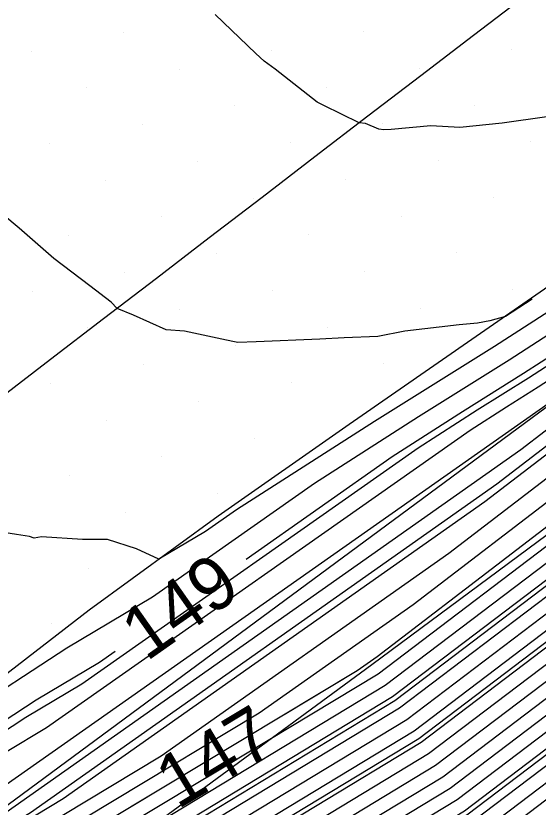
# Model space of a CAD drawing. Extents: x 2354170 to 2357230, y 866100 to 868290.
# Drawn here: x 2356000.82 to 2356020.42, y 866903.84 to 866933.56 of the extents above; entities that cross this region are included whole.
import ezdxf

# ---------------------------------------------------------------- set-up
doc = ezdxf.new("R2010")
doc.units = 0
for name, color, linetype in [('Default', 7, 'Continuous'), ('DTM Contours Major', 7, 'Continuous'), ('DTM Contours Minor', 7, 'Continuous'), ('Exist DTM Breakline', 7, 'Continuous'), ('Exist DTM Scan Elevation Point', 7, 'Continuous'), ('Exist Roads EOP', 7, 'Continuous'), ('PH Exist DTM Breakline', 7, 'Continuous')]:
    doc.layers.add(name, color=color, linetype=linetype)

msp = doc.modelspace()

# ---------------------------------------------------------------- linework, layer by layer
at = {"layer": 'Default'}
for points in [[(2356096.276, 866957.921), (2356088.201, 866954.933), (2356086.369, 866954.079), (2356076.47, 866950.521), (2356069.195, 866947.067), (2356064.916, 866945.402), (2356064.083, 866944.98), (2356063.468, 866944.624), (2356055.18, 866938.941), (2356053.284, 866937.922), (2356052.318, 866937.555), (2356048.944, 866935.452), (2356048.84, 866935.39), (2356048.816, 866935.373), (2356043.054, 866931.289), (2356035.939, 866925.893), (2356030.82, 866922.021), (2356028.97, 866920.68), (2356014.377, 866909.494), (2356013.63, 866908.967), (2356010.885, 866907.316)], [(2355996.249, 866891.115), (2356000.035, 866893.409), (2356003.156, 866896.068), (2356007.384, 866899.257), (2356016.84, 866904.988), (2356025.462, 866911.532), (2356033.704, 866916.773), (2356038.989, 866920.48), (2356046.292, 866926.018), (2356049.362, 866928.194), (2356055.261, 866932.29), (2356056.448, 866932.989), (2356057.947, 866933.795), (2356061.461, 866936.204), (2356066.414, 866939.067), (2356073.118, 866942.467), (2356075.068, 866943.226), (2356078.383, 866944.8), (2356079.911, 866945.349)], [(2356062.364, 866941.754), (2356056.01, 866937.397), (2356053.084, 866935.824), (2356050.766, 866934.46), (2356048.98, 866933.22), (2356044.026, 866929.707), (2356032.239, 866920.769), (2356030.88, 866919.816), (2356028.76, 866918.468), (2356014.948, 866907.984), (2356001.136, 866899.614), (2356000, 866898.93), (2355989.406, 866892.259), (2355985.321, 866889.311), (2355983.27, 866886.478), (2355980.648, 866884.642)], [(2355973.103, 866883.841), (2355978.784, 866887.925), (2355979.615, 866888.476), (2355980.24, 866888.886), (2355980.713, 866889.206), (2355981.095, 866889.471), (2355984.87, 866892.018), (2355996.864, 866900.672), (2355998.587, 866901.757), (2356002.597, 866904.169), (2356018.416, 866915.324), (2356024.12, 866919.696), (2356035.599, 866928.018), (2356041.508, 866932.487), (2356044.207, 866934.403), (2356051.256, 866939.288), (2356052.896, 866940.31), (2356054.256, 866940.827), (2356054.883, 866941.255)], [(2356061.509, 866938.35), (2356057.117, 866935.339), (2356055.006, 866934.204), (2356053.334, 866933.22), (2356049.198, 866930.348), (2356045.321, 866927.599), (2356036.096, 866920.604), (2356032.494, 866918.077), (2356026.875, 866914.504), (2356016.029, 866906.272), (2356004.134, 866899.063), (2356001.781, 866897.288), (2356000.044, 866895.809), (2355988.131, 866888.591), (2355987.392, 866888.025), (2355985.039, 866884.773), (2355980.468, 866881.573), (2355979.906, 866881.146)], [(2356020.745, 866929.767), (2356019.063, 866929.533), (2356017.48, 866929.363), (2356016.393, 866929.433), (2356014.903, 866929.287), (2356014.621, 866929.283), (2356014.443, 866929.302), (2356013.932, 866929.521), (2356013.699, 866929.537), (2356012.373, 866930.195), (2356012.119, 866930.321), (2356010.549, 866931.559), (2356010.137, 866931.856), (2356009.822, 866932.144), (2356008.3, 866933.61)], [(2356039.294, 866933.207), (2356022.352, 866920.871), (2356021.448, 866920.276), (2356020.419, 866919.613), (2356019.233, 866918.87), (2356017.865, 866917.995), (2356001.965, 866906.818), (2356000.426, 866905.902), (2355998.536, 866904.665), (2355996.24, 866903.056)], [(2356035.471, 866932.606), (2356031.915, 866930.146), (2356026.102, 866925.913), (2356022.677, 866923.658), (2356018.776, 866921.144), (2356014.28, 866918.326), (2356009.096, 866915.009), (2356007.938, 866914.195), (2356006.183, 866913.151), (2356005.342, 866913.546), (2356004.25, 866913.897), (2356003.322, 866913.895), (2356001.775, 866913.992), (2356001.509, 866913.943), (2356001.328, 866914.011), (2356000.843, 866914.079), (2355998.614, 866914.439)], [(2356036.834, 866932.186), (2356023.602, 866922.552), (2356021.858, 866921.404), (2356019.871, 866920.124), (2356017.582, 866918.688), (2356014.942, 866917), (2356009.455, 866913.142)], [(2356038.785, 866932.016), (2356022.767, 866920.403), (2356021.102, 866919.191), (2356021.039, 866919.149), (2356020.967, 866919.103), (2356020.884, 866919.051), (2356020.789, 866918.99), (2355999.975, 866904.359), (2355999.274, 866903.942), (2355998.414, 866903.379)], [(2356042.647, 866931.76), (2356032.413, 866924.02), (2356027.354, 866920.352), (2356015.724, 866911.437), (2356009.952, 866907.368), (2355999.058, 866900.815)], [(2356034.375, 866931.166), (2356024.852, 866924.233), (2356022.267, 866922.531), (2356019.323, 866920.634), (2356015.931, 866918.507), (2356012.019, 866916.004), (2356005.947, 866911.736), (2356002.73, 866909.821), (2355998.779, 866907.236), (2355995.69, 866905.071), (2355995.4, 866905.256), (2355994.009, 866905.297), (2355992.733, 866905.551), (2355992.385, 866905.593), (2355991.765, 866905.627), (2355989.892, 866905.787), (2355988.615, 866906.389), (2355987.461, 866906.643), (2355986.633, 866906.988), (2355985.292, 866907.616), (2355985.148, 866907.618), (2355983.116, 866908.202)], [(2356043.378, 866930.761), (2356030.311, 866920.852), (2356030.073, 866920.685), (2356029.702, 866920.45), (2356014.407, 866908.841), (2356010.284, 866906.342), (2355999.529, 866899.873)], [(2356043.702, 866930.234), (2356031.275, 866920.811), (2356030.476, 866920.251), (2356029.231, 866919.459), (2356014.677, 866908.412), (2356005.71, 866902.978)], [(2356037.192, 866930.017), (2356022.503, 866919.368), (2356019.762, 866917.267), (2355998.919, 866902.569)], [(2356044.349, 866929.18), (2356033.204, 866920.728), (2356031.283, 866919.381), (2356028.289, 866917.477), (2356015.218, 866907.556), (2356000.883, 866898.869)], [(2355998.822, 866901.286), (2356006.274, 866905.768), (2356017.07, 866913.381), (2356025.737, 866920.024), (2356034.006, 866926.019)], [(2356020.185, 866922.916), (2356019.189, 866922.274), (2356018.603, 866922.105), (2356018.144, 866922.017), (2356017.456, 866921.962), (2356015.419, 866921.716), (2356014.399, 866921.514), (2356013.134, 866921.465), (2356012.225, 866921.42), (2356009.836, 866921.322), (2356009.145, 866921.295), (2356009.026, 866921.322), (2356008.727, 866921.383), (2356007.142, 866921.714), (2356006.459, 866921.766), (2356005.236, 866922.322), (2356004.625, 866922.575), (2356004.388, 866922.805), (2356003.588, 866923.424), (2356002.238, 866924.448), (2356000.941, 866925.588), (2356000.329, 866926.094)], [(2356037.061, 866920.563), (2356032.897, 866917.643), (2356026.404, 866913.513), (2356016.299, 866905.844), (2356005.217, 866899.127), (2356002.239, 866896.881), (2356000.041, 866895.009), (2355988.731, 866888.157), (2355987.624, 866887.308), (2355985.481, 866884.347), (2355980.436, 866880.815), (2355966.211, 866870.005), (2355961.583, 866866.715), (2355959.876, 866865.415), (2355952.847, 866860.262), (2355944.143, 866854.537), (2355940.25, 866852.277), (2355923.084, 866841.084), (2355920.869, 866839.573), (2355917.23, 866836.785), (2355902.22, 866826.157), (2355900.761, 866825.207), (2355879.66, 866810.71)], [(2356035.132, 866920.645), (2356032.09, 866918.512), (2356027.347, 866915.495), (2356015.759, 866906.7), (2356003.05, 866898.998), (2356001.322, 866897.695), (2356000.047, 866896.608), (2355987.531, 866889.026), (2355987.161, 866888.742), (2355984.596, 866885.199), (2355980.499, 866882.331), (2355964.279, 866870.005), (2355960.673, 866867.441), (2355958.782, 866866.001), (2355953.334, 866862.007), (2355943.149, 866855.308), (2355940.28, 866853.642), (2355921.204, 866841.203), (2355920.06, 866840.423), (2355918.18, 866838.983), (2355901.203, 866826.962), (2355900.839, 866826.725), (2355895.574, 866823.108), (2355881.424, 866814.3)], [(2356034.168, 866920.687), (2356031.687, 866918.947), (2356027.818, 866916.486), (2356015.488, 866907.128), (2356001.967, 866898.933)], [(2355878.009, 866808.843), (2355900.722, 866824.448), (2355902.728, 866825.754), (2355916.756, 866835.686), (2355921.274, 866839.149), (2355924.024, 866841.024), (2355940.235, 866851.594), (2355944.64, 866854.152), (2355952.603, 866859.39), (2355960.423, 866865.123), (2355962.038, 866866.352), (2355967.177, 866870.005), (2355980.404, 866880.057), (2355985.923, 866883.921), (2355987.856, 866886.591), (2355989.331, 866887.722), (2356000.038, 866894.209), (2356002.698, 866896.475), (2356006.301, 866899.192), (2356016.57, 866905.416), (2356025.933, 866912.523), (2356033.301, 866917.208), (2356038.025, 866920.522)], [(2355955.522, 866858.754), (2355962.612, 866863.952), (2355963.857, 866864.9), (2355971.041, 866870.007), (2355980.277, 866877.025), (2355987.691, 866882.217), (2355988.782, 866883.724), (2355991.732, 866885.984), (2356000.026, 866891.009), (2356004.531, 866894.848), (2356010.634, 866899.451), (2356017.651, 866903.703), (2356024.049, 866908.559), (2356034.915, 866915.469), (2356036.739, 866916.749)], [(2355880.319, 866808.966), (2355900.644, 866822.93), (2355903.745, 866824.949), (2355915.806, 866833.489), (2355922.084, 866838.299), (2355925.905, 866840.904), (2355940.206, 866850.229), (2355945.634, 866853.381), (2355952.115, 866857.645), (2355961.518, 866864.537), (2355962.947, 866865.626), (2355969.109, 866870.006), (2355980.34, 866878.541), (2355986.807, 866883.069), (2355988.319, 866885.158), (2355990.532, 866886.853), (2356000.032, 866892.609), (2356003.614, 866895.661), (2356008.468, 866899.322), (2356017.11, 866904.56), (2356024.991, 866910.541), (2356034.108, 866916.339)], [(2355881.474, 866809.027), (2355900.606, 866822.17), (2355904.253, 866824.546), (2355915.331, 866832.39), (2355922.488, 866837.874), (2355926.845, 866840.845), (2355940.191, 866849.547), (2355946.131, 866852.996), (2355951.872, 866856.772), (2355962.065, 866864.244), (2355963.402, 866865.263), (2355970.075, 866870.006), (2355980.309, 866877.783), (2355987.249, 866882.643), (2355988.551, 866884.441), (2355991.132, 866886.419), (2356000.029, 866891.809), (2356004.073, 866895.254), (2356009.551, 866899.386), (2356017.381, 866904.131), (2356024.52, 866909.55), (2356034.511, 866915.904)], [(2355883.784, 866809.15), (2355900.528, 866820.652), (2355905.27, 866823.741), (2355914.382, 866830.193), (2355923.298, 866837.024), (2355928.725, 866840.725), (2355940.161, 866848.182), (2355947.124, 866852.225), (2355951.384, 866855.027), (2355963.159, 866863.659), (2355964.312, 866864.536), (2355972.007, 866870.007), (2355980.245, 866876.267), (2355988.134, 866881.791), (2355989.014, 866883.007), (2355992.332, 866885.55), (2356000.022, 866890.209), (2356004.989, 866894.441), (2356011.718, 866899.516), (2356017.921, 866903.275), (2356023.577, 866907.568), (2356035.318, 866915.035)], [(2355884.939, 866809.211), (2355900.489, 866819.893), (2355905.778, 866823.338), (2355913.907, 866829.094), (2355923.703, 866836.599), (2355929.665, 866840.665), (2355940.146, 866847.499), (2355947.621, 866851.84), (2355951.141, 866854.155), (2355963.707, 866863.366), (2355964.766, 866864.173), (2355972.973, 866870.007), (2355980.213, 866875.509), (2355988.576, 866881.365), (2355989.246, 866882.29), (2355992.932, 866885.115), (2356000.019, 866889.409), (2356005.448, 866894.034), (2356012.801, 866899.58), (2356018.191, 866902.847), (2356023.106, 866906.577), (2356035.722, 866914.6)], [(2355886.095, 866809.272), (2355900.45, 866819.134), (2355906.287, 866822.935), (2355913.433, 866827.995), (2355924.107, 866836.175), (2355930.606, 866840.605), (2355940.131, 866846.816), (2355948.118, 866851.454), (2355950.897, 866853.282), (2355964.254, 866863.074), (2355965.221, 866863.81), (2355973.939, 866870.007), (2355980.182, 866874.751), (2355989.018, 866880.939), (2355989.477, 866881.574), (2355993.532, 866884.681), (2356000.016, 866888.61), (2356005.906, 866893.627), (2356013.885, 866899.645), (2356018.462, 866902.419), (2356022.635, 866905.587), (2356036.125, 866914.165)], [(2356004.546, 866909.692), (2356003.956, 866909.277), (2356001.578, 866907.861), (2355998.657, 866905.95), (2355995.11, 866903.465)], [(2356005.744, 866904.224), (2355999.293, 866900.344), (2355993.135, 866896.465), (2355982.905, 866889.084), (2355981.943, 866887.756), (2355980.69, 866886.878), (2355958.484, 866870.003), (2355957.944, 866869.62), (2355955.498, 866867.757), (2355954.796, 866867.242), (2355944.876, 866860.717), (2355941.089, 866858.552), (2355940.586, 866858.265), (2355939.852, 866857.83), (2355938.693, 866857.155), (2355936.687, 866855.967), (2355926.064, 866850.141), (2355923.157, 866848.272)]]:
    msp.add_lwpolyline(points, dxfattribs=at)
at = {"layer": 'DTM Contours Major'}
for points in [[(2356061.58, 866938.634), (2356057.025, 866935.511), (2356054.846, 866934.339), (2356053.12, 866933.324), (2356049.18, 866930.587), (2356045.213, 866927.775), (2356035.775, 866920.618), (2356032.359, 866918.222), (2356027.032, 866914.835), (2356015.939, 866906.415), (2356003.772, 866899.041), (2356001.628, 866897.424), (2356000.045, 866896.075), (2355987.931, 866888.736), (2355987.315, 866888.264), (2355984.891, 866884.915), (2355980.478, 866881.825), (2355979.976, 866881.443)], [(2356020.185, 866922.916), (2356019.189, 866922.274), (2356018.603, 866922.105), (2356018.144, 866922.017), (2356017.456, 866921.962), (2356015.419, 866921.716), (2356014.399, 866921.514), (2356013.134, 866921.465), (2356012.225, 866921.42), (2356009.836, 866921.322), (2356009.145, 866921.295), (2356009.026, 866921.322), (2356008.727, 866921.383), (2356007.142, 866921.714), (2356006.459, 866921.766), (2356005.236, 866922.322), (2356004.625, 866922.575), (2356004.388, 866922.805), (2356003.588, 866923.424), (2356002.238, 866924.448), (2356000.941, 866925.588), (2356000.329, 866926.094)]]:
    msp.add_lwpolyline(points, dxfattribs=at)
at = {"layer": 'DTM Contours Minor'}
for points in [[(2356035.376, 866930.868), (2356023.185, 866921.992), (2356021.721, 866921.028), (2356020.054, 866919.953), (2356018.132, 866918.749), (2356015.916, 866917.331), (2356003.293, 866908.457), (2356001.194, 866907.208), (2355998.617, 866905.522), (2355995.487, 866903.328)], [(2356044.134, 866929.532), (2356032.561, 866920.756), (2356031.014, 866919.671), (2356028.603, 866918.137), (2356015.038, 866907.842), (2356000.161, 866898.825), (2356000.1, 866898.78), (2356000.055, 866898.742), (2355999.331, 866898.302), (2355988.992, 866891.791), (2355985.59, 866889.337), (2355984.913, 866888.401)], [(2356036.13, 866928.684), (2356023.581, 866919.587), (2356018.865, 866915.972), (2356001.371, 866903.636), (2355998.508, 866901.914), (2355997.278, 866901.139), (2355996.26, 866900.405)], [(2356035.939, 866925.893), (2356030.82, 866922.021), (2356028.97, 866920.68), (2356014.377, 866909.494), (2356013.63, 866908.967), (2355999.293, 866900.344), (2355993.135, 866896.465), (2355982.905, 866889.084), (2355981.943, 866887.756), (2355980.69, 866886.878), (2355958.484, 866870.003), (2355957.944, 866869.62), (2355955.498, 866867.757), (2355954.796, 866867.242), (2355944.876, 866860.717), (2355941.089, 866858.552), (2355940.586, 866858.265), (2355939.852, 866857.83), (2355938.693, 866857.155), (2355936.687, 866855.967), (2355928.295, 866851.365)], [(2355879.164, 866808.905), (2355900.683, 866823.689), (2355903.236, 866825.351), (2355916.281, 866834.588), (2355921.679, 866838.724), (2355924.965, 866840.964), (2355940.221, 866850.912), (2355945.137, 866853.767), (2355952.359, 866858.517), (2355960.97, 866864.83), (2355962.492, 866865.989), (2355968.143, 866870.006), (2355980.372, 866879.299), (2355986.365, 866883.495), (2355988.087, 866885.874), (2355989.932, 866887.288), (2356000.035, 866893.409), (2356003.156, 866896.068), (2356007.384, 866899.257), (2356016.84, 866904.988), (2356025.462, 866911.532), (2356033.704, 866916.773), (2356034.137, 866917.077)], [(2355897.375, 866818.974), (2355900.554, 866821.158), (2355904.931, 866824.009), (2355914.699, 866830.925), (2355923.028, 866837.308), (2355928.098, 866840.765), (2355940.171, 866848.637), (2355946.793, 866852.482), (2355951.547, 866855.609), (2355962.795, 866863.854), (2355964.008, 866864.779), (2355971.363, 866870.007), (2355980.266, 866876.773), (2355987.839, 866882.075), (2355988.86, 866883.485), (2355991.932, 866885.839), (2356000.024, 866890.743), (2356004.684, 866894.712), (2356010.996, 866899.473), (2356017.741, 866903.561), (2356023.892, 866908.229), (2356035.049, 866915.325)]]:
    msp.add_lwpolyline(points, dxfattribs=at)
at = {"layer": 'Exist DTM Breakline'}
msp.add_lwpolyline([(2356035.86, 866946.506), (2356033.874, 866944.987), (2356031.889, 866943.467), (2356029.903, 866941.948), (2356027.919, 866940.428), (2356025.934, 866938.907), (2356023.95, 866937.387), (2356021.965, 866935.867), (2356019.98, 866934.347), (2356017.995, 866932.827), (2356016.01, 866931.307), (2356014.025, 866929.787), (2356012.042, 866928.265), (2356010.059, 866926.743), (2356008.076, 866925.221), (2356006.093, 866923.698), (2356004.108, 866922.179), (2356002.122, 866920.659), (2356000.137, 866919.14)], dxfattribs=at)
at = {"layer": 'Exist DTM Scan Elevation Point'}
for p, q in [((2356004.856, 866932.937), (2356004.856, 866932.937)), ((2356013.87, 866932.968), (2356013.87, 866932.968)), ((2356001.392, 866932.231), (2356001.392, 866932.231)), ((2356010.406, 866932.263), (2356010.406, 866932.263)), ((2356019.42, 866932.294), (2356019.42, 866932.294)), ((2356006.941, 866931.557), (2356006.941, 866931.557)), ((2356015.955, 866931.589), (2356015.955, 866931.589)), ((2356003.477, 866930.852), (2356003.477, 866930.852)), ((2356012.491, 866930.883), (2356012.491, 866930.883)), ((2356009.026, 866930.178), (2356009.026, 866930.178)), ((2356018.04, 866930.209), (2356018.04, 866930.209)), ((2356005.562, 866929.472), (2356005.562, 866929.472)), ((2356014.576, 866929.504), (2356014.576, 866929.504)), ((2356002.098, 866928.767), (2356002.098, 866928.767)), ((2356011.111, 866928.798), (2356011.111, 866928.798)), ((2356020.125, 866928.83), (2356020.125, 866928.83)), ((2356007.647, 866928.093), (2356007.647, 866928.093)), ((2356016.661, 866928.124), (2356016.661, 866928.124)), ((2356004.183, 866927.387), (2356004.183, 866927.387)), ((2356013.196, 866927.419), (2356013.196, 866927.419)), ((2356009.732, 866926.713), (2356009.732, 866926.713)), ((2356018.746, 866926.745), (2356018.746, 866926.745)), ((2356006.268, 866926.008), (2356006.268, 866926.008)), ((2356015.281, 866926.039), (2356015.281, 866926.039)), ((2356002.803, 866925.302), (2356002.803, 866925.302)), ((2356011.817, 866925.334), (2356011.817, 866925.334)), ((2356008.353, 866924.628), (2356008.353, 866924.628)), ((2356017.366, 866924.66), (2356017.366, 866924.66)), ((2356004.888, 866923.923), (2356004.888, 866923.923)), ((2356013.902, 866923.954), (2356013.902, 866923.954)), ((2356010.438, 866923.249), (2356010.438, 866923.249)), ((2356019.451, 866923.281), (2356019.451, 866923.281)), ((2356001.424, 866923.217), (2356001.424, 866923.217)), ((2356006.973, 866922.543), (2356006.973, 866922.543)), ((2356015.987, 866922.575), (2356015.987, 866922.575)), ((2356003.509, 866921.838), (2356003.509, 866921.838)), ((2356012.523, 866921.87), (2356012.523, 866921.87)), ((2356009.058, 866921.164), (2356009.058, 866921.164)), ((2356005.594, 866920.458), (2356005.594, 866920.458)), ((2356014.608, 866920.49), (2356014.608, 866920.49)), ((2356002.129, 866919.753), (2356002.129, 866919.753)), ((2356011.143, 866919.785), (2356011.143, 866919.785)), ((2356007.679, 866919.079), (2356007.679, 866919.079)), ((2356004.214, 866918.373), (2356004.214, 866918.373)), ((2356009.764, 866917.7), (2356009.764, 866917.7)), ((2356006.299, 866916.994), (2356006.299, 866916.994)), ((2356002.835, 866916.288), (2356002.835, 866916.288)), ((2356008.384, 866915.615), (2356008.384, 866915.615)), ((2356004.92, 866914.909), (2356004.92, 866914.909)), ((2356001.455, 866914.203), (2356001.455, 866914.203)), ((2356003.54, 866912.824), (2356003.54, 866912.824)), ((2356002.161, 866910.739), (2356002.161, 866910.739))]:
    msp.add_line(p, q, dxfattribs=at)
at = {"layer": 'Exist Roads EOP'}
msp.add_lwpolyline([(2356037.691, 866935.706), (2356032.893, 866932.104), (2356028.061, 866928.547), (2356023.184, 866925.053), (2356018.258, 866921.626), (2356013.319, 866918.22), (2356008.407, 866914.775), (2356003.562, 866911.236), (2355998.811, 866907.571), (2355994.128, 866903.82)], dxfattribs=at)
at = {"layer": 'PH Exist DTM Breakline'}
for points in [[(2355986.928, 866889.463), (2356000.056, 866898.819), (2356014.177, 866909.205), (2356029.902, 866920.869), (2356042.841, 866931.636), (2356048.814, 866935.403), (2356052.124, 866936.633), (2356054.813, 866939.622), (2356063.753, 866945.818), (2356067.218, 866948.36), (2356075.771, 866952.611), (2356087.523, 866956.621), (2356096.281, 866959.084), (2356106.514, 866960.399), (2356115.573, 866961.588), (2356128.99, 866959.568), (2356145.572, 866956.092), (2356163.972, 866949.167)], [(2356039.952, 866933.48), (2356021.008, 866919.065), (2355998.312, 866902.306), (2355980.774, 866888.883), (2355955.013, 866868.017), (2355940.364, 866857.468), (2355919.194, 866841.331), (2355900.865, 866827.23), (2355874.786, 866806.913), (2355854.45, 866791.065), (2355833.22, 866775.931), (2355812.495, 866759.639), (2355789.581, 866742.905), (2355764.464, 866722.869), (2355746.918, 866706.979)]]:
    msp.add_lwpolyline(points, dxfattribs=at)

# ---------------------------------------------------------------- texts
at = {"layer": 'Default'}
for s, rotation, p in [('149', 35.1049, (2356005.714, 866909.291)), ('147', 31.027, (2356006.88, 866903.74))]:
    msp.add_text(s, height=2, rotation=rotation, dxfattribs=at).set_placement(p)

doc.saveas('drawing.dxf')
